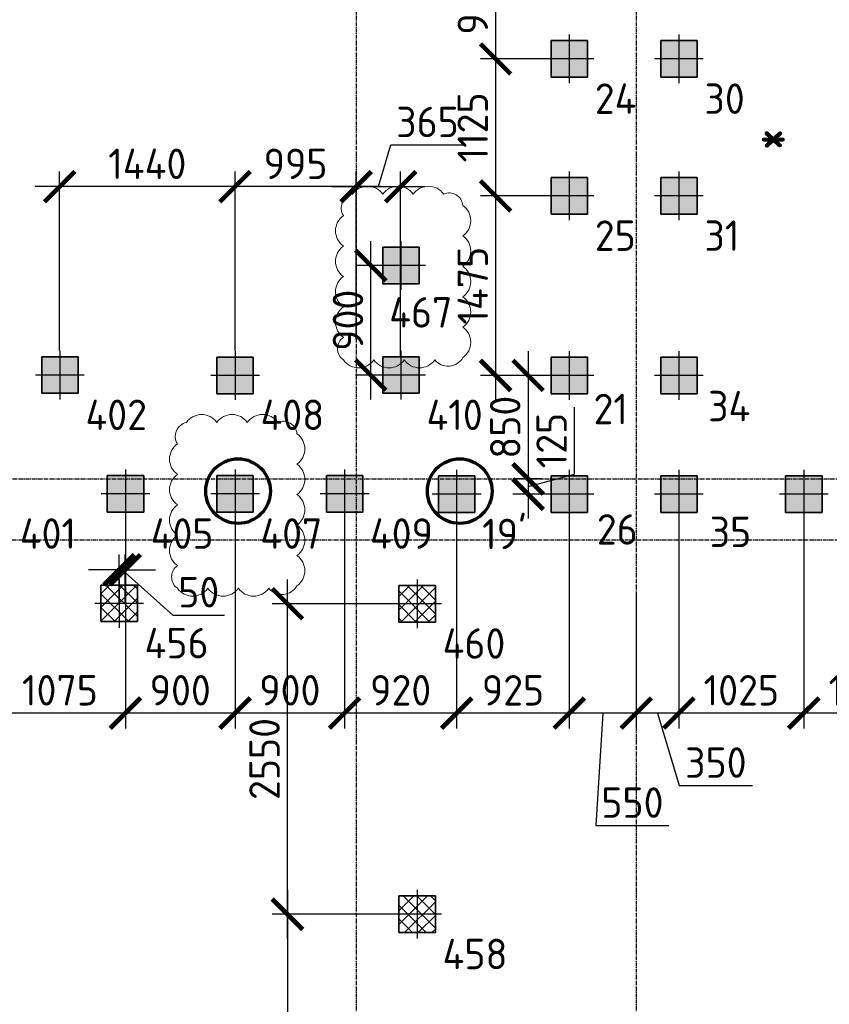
# Model space of a CAD drawing. Header units: millimetres. Extents: x -93479 to 1057970, y -66333 to 172656.
# Tile 275 of 473: x 350461 to 357109, y 100014 to 108100. Entities that reach past the tile are written whole.
import ezdxf

# ---------------------------------------------------------------- set-up
doc = ezdxf.new("R2010")
doc.units = ezdxf.units.MM
for name, pattern in [('______5', [1100, 800, -100, 100, -100]), ('DASHDOT', [25.4, 12.7, -6.35, 0, -6.35]), ('осевая', [50.8, 31.75, -6.35, 6.35, -6.35])]:
    doc.linetypes.add(name, pattern=pattern)
for name, color, linetype, lineweight in [('Standard', 7, 'Continuous', 25), ('КО_оси', 1, 'DASHDOT', 25), ('КО_осн_тон', 183, 'Continuous', 25), ('КО_фундаменты', 2, 'Continuous', 50), ('Оси', 40, '______5', 18), ('РАЗМЕРЫ', 7, 'Continuous', 9)]:
    doc.layers.add(name, color=color, linetype=linetype, lineweight=lineweight)
doc.layers.add('SVAI', color=7, linetype='Continuous')
doc.layers.add('Размеры _поперечного армирования', color=7, linetype='Continuous')
doc.styles.add('GOST-2.304_Type-B', font='GOST_Common.ttf')
doc.styles.add('ISOCPEUR', font='GOST_Common.ttf', dxfattribs={"height": 450})
doc.styles.add('ГОСТ', font='GOST_Common.ttf')
doc.dimstyles.new('СПДС', dxfattribs={"dimscale": 100, "dimtxt": 2.5, "dimasz": 2.5, "dimexe": 1.25, "dimexo": 0, "dimtad": 1, "dimdec": 0, "dimtxsty": 'GOST-2.304_Type-B', "dimblk": 'ARCHTICK', "dimcen": 2.5, "dimdle": 2, "dimadec": 0, "dimazin": 2, "dimtfac": 0.75, "dimtdec": 0, "dimtmove": 1, "dimatfit": 3, "dimfxl": 1, "dimtolj": 1, "dimarcsym": 1})

# ---------------------------------------------------------------- blocks, each defined once
blk = doc.blocks.new('оси')
at = {"layer": 'Оси', "color": 7, "linetype": 'осевая', "lineweight": 25, "transparency": 33554687}
for p, q in [((36213.5, 151.4), (36213.5, -36280.2)), ((38513.5, 151.4), (38513.5, -36280.2)), ((-11815.1, -20006.9), (53620.6, -20006.9)), ((-11416.6, -20506.9), (53620.6, -20506.9))]:
    blk.add_line(p, q, dxfattribs=at)
blk = doc.blocks.new('Свайка')
at = {"layer": 'КО_оси', "color": 7, "ltscale": 100}
for p, q in [((0, 200), (0, -200)), ((200, 0), (-200, 0))]:
    blk.add_line(p, q, dxfattribs=at)
at = {"layer": 'КО_фундаменты', "color": 7, "lineweight": 35, "ltscale": 100}
for p, q in [((150, 150), (-150, 150)), ((-150, 150), (-150, -150)), ((150, -150), (150, 150)), ((-150, -150), (150, -150))]:
    blk.add_line(p, q, dxfattribs=at)
blk = doc.blocks.new('тип 1')
at = {"layer": 'РАЗМЕРЫ', "transparency": 33554648}
h = blk.add_hatch(dxfattribs=at)
h.set_pattern_fill('ANGLE')
h.set_pattern_definition([(0, (48473.799, -10763.0816), (0, 6.985), [5.08, -1.905]), (90, (48473.799, -10763.0816), (-6.985, 4e-16), [5.08, -1.905])])
h.paths.add_polyline_path([(-31407, 50949.9), (-31107, 50949.9), (-31107, 51249.9), (-31407, 51249.9)])
edge = h.paths.add_edge_path()
edge.add_line((-31257, 51299.9), (-31257, 50899.9))
edge = h.paths.add_edge_path()
edge.add_line((-31057, 51099.9), (-31457, 51099.9))
at = {"layer": 'КО_оси', "color": 7}
blk.add_blockref('Свайка', (-31257, 51099.9, -3100), dxfattribs=at)
blk = doc.blocks.new('_ArchTick')
at = {"color": 0, "linetype": 'ByBlock', "const_width": 0.15}
blk.add_lwpolyline([(-0.5, -0.5), (0.5, 0.5)], dxfattribs=at)
blk = doc.blocks.new('*D2418')
at = {"layer": 'DEFPOINTS', "color": 0, "transparency": 16777216}
for p in [(356899.1, 104003.2, -3100), (357924.1, 104053.2, -3100), (356899.1, 102405.1)]:
    blk.add_point(p, dxfattribs=at)
at = {"layer": 'РАЗМЕРЫ', "color": 0, "lineweight": -2, "transparency": 16777216}
for p, q in [((356899.1, 104003.2), (356899.1, 102280.1)), ((357924.1, 104053.2), (357924.1, 102280.1)), ((358124.1, 102405.1), (356699.1, 102405.1))]:
    blk.add_line(p, q, dxfattribs=at)
at = {"layer": 'РАЗМЕРЫ', "color": 0, "lineweight": -2, "transparency": 16777216, "xscale": 250, "yscale": 250, "zscale": 250, "rotation": 180}
blk.add_blockref('_ArchTick', (356899.1, 102405.1), dxfattribs=at)
at = {"layer": 'РАЗМЕРЫ', "color": 0, "lineweight": -2, "transparency": 16777216, "xscale": 250, "yscale": 250, "zscale": 250}
blk.add_blockref('_ArchTick', (357924.1, 102405.1), dxfattribs=at)
at = {"layer": 'РАЗМЕРЫ', "color": 0, "transparency": 16777216, "insert": (357411.6, 102592.6), "char_height": 250, "attachment_point": 5, "style": 'GOST-2.304_Type-B'}
blk.add_mtext('\\A1;1025', dxfattribs=at)
blk = doc.blocks.new('*D2419')
at = {"layer": 'DEFPOINTS', "color": 0, "transparency": 16777216}
for p in [(355874.1, 104003.2, -3100), (356899.1, 104003.2, -3100), (355874.1, 102405.1)]:
    blk.add_point(p, dxfattribs=at)
at = {"layer": 'РАЗМЕРЫ', "color": 0, "lineweight": -2, "transparency": 16777216}
for p, q in [((355874.1, 104003.2), (355874.1, 102280.1)), ((356899.1, 104003.2), (356899.1, 102280.1)), ((357099.1, 102405.1), (355674.1, 102405.1))]:
    blk.add_line(p, q, dxfattribs=at)
at = {"layer": 'РАЗМЕРЫ', "color": 0, "lineweight": -2, "transparency": 16777216, "xscale": 250, "yscale": 250, "zscale": 250, "rotation": 180}
blk.add_blockref('_ArchTick', (355874.1, 102405.1), dxfattribs=at)
at = {"layer": 'РАЗМЕРЫ', "color": 0, "lineweight": -2, "transparency": 16777216, "xscale": 250, "yscale": 250, "zscale": 250}
blk.add_blockref('_ArchTick', (356899.1, 102405.1), dxfattribs=at)
at = {"layer": 'РАЗМЕРЫ', "color": 0, "transparency": 16777216, "insert": (356386.6, 102592.6), "char_height": 250, "attachment_point": 5, "style": 'GOST-2.304_Type-B'}
blk.add_mtext('\\A1;1025', dxfattribs=at)
blk = doc.blocks.new('*D2420')
at = {"layer": 'DEFPOINTS', "color": 0, "transparency": 16777216}
for p in [(355874.1, 104003.2, -360), (355524, 103386), (355524, 102405.1)]:
    blk.add_point(p, dxfattribs=at)
at = {"layer": 'РАЗМЕРЫ', "color": 0, "lineweight": -2, "transparency": 16777216}
for p, q in [((355874.1, 104003.2), (355874.1, 102280.1)), ((355524, 103386), (355524, 102280.1)), ((356074.1, 102405.1), (355324, 102405.1)), ((355699, 102405.1), (355877.2, 101811.4)), ((355877.2, 101811.4), (356477.2, 101811.4))]:
    blk.add_line(p, q, dxfattribs=at)
at = {"layer": 'РАЗМЕРЫ', "color": 0, "lineweight": -2, "transparency": 16777216, "xscale": 250, "yscale": 250, "zscale": 250, "rotation": 180}
blk.add_blockref('_ArchTick', (355524, 102405.1), dxfattribs=at)
at = {"layer": 'РАЗМЕРЫ', "color": 0, "lineweight": -2, "transparency": 16777216, "xscale": 250, "yscale": 250, "zscale": 250}
blk.add_blockref('_ArchTick', (355874.1, 102405.1), dxfattribs=at)
at = {"layer": 'РАЗМЕРЫ', "color": 0, "transparency": 16777216, "insert": (356177.2, 101998.9), "char_height": 250, "attachment_point": 5, "style": 'GOST-2.304_Type-B'}
blk.add_mtext('\\A1;350', dxfattribs=at)
blk = doc.blocks.new('*D2421')
at = {"layer": 'DEFPOINTS', "color": 0, "transparency": 16777216}
for p in [(354974.1, 104003.2, -360), (355524, 103386), (354974.1, 102405.1)]:
    blk.add_point(p, dxfattribs=at)
at = {"layer": 'РАЗМЕРЫ', "color": 0, "lineweight": -2, "transparency": 16777216}
for p, q in [((354974.1, 104003.2), (354974.1, 102280.1)), ((355524, 103386), (355524, 102280.1)), ((355724, 102405.1), (354774.1, 102405.1)), ((355249, 102405.1), (355192.1, 101482.6)), ((355192.1, 101482.6), (355792.1, 101482.6))]:
    blk.add_line(p, q, dxfattribs=at)
at = {"layer": 'РАЗМЕРЫ', "color": 0, "lineweight": -2, "transparency": 16777216, "xscale": 250, "yscale": 250, "zscale": 250, "rotation": 180}
blk.add_blockref('_ArchTick', (354974.1, 102405.1), dxfattribs=at)
at = {"layer": 'РАЗМЕРЫ', "color": 0, "lineweight": -2, "transparency": 16777216, "xscale": 250, "yscale": 250, "zscale": 250}
blk.add_blockref('_ArchTick', (355524, 102405.1), dxfattribs=at)
at = {"layer": 'РАЗМЕРЫ', "color": 0, "transparency": 16777216, "insert": (355492.1, 101670.1), "char_height": 250, "attachment_point": 5, "style": 'GOST-2.304_Type-B'}
blk.add_mtext('\\A1;550', dxfattribs=at)
blk = doc.blocks.new('*D2422')
at = {"layer": 'DEFPOINTS', "color": 0, "transparency": 16777216}
for p in [(354049.1, 104003.2), (354974.1, 104003.2, -3100), (354049.1, 102405.1)]:
    blk.add_point(p, dxfattribs=at)
at = {"layer": 'РАЗМЕРЫ', "color": 0, "lineweight": -2, "transparency": 16777216}
for p, q in [((354049.1, 104003.2), (354049.1, 102280.1)), ((354974.1, 104003.2), (354974.1, 102280.1)), ((355174.1, 102405.1), (353849.1, 102405.1))]:
    blk.add_line(p, q, dxfattribs=at)
at = {"layer": 'РАЗМЕРЫ', "color": 0, "lineweight": -2, "transparency": 16777216, "xscale": 250, "yscale": 250, "zscale": 250, "rotation": 180}
blk.add_blockref('_ArchTick', (354049.1, 102405.1), dxfattribs=at)
at = {"layer": 'РАЗМЕРЫ', "color": 0, "lineweight": -2, "transparency": 16777216, "xscale": 250, "yscale": 250, "zscale": 250}
blk.add_blockref('_ArchTick', (354974.1, 102405.1), dxfattribs=at)
at = {"layer": 'РАЗМЕРЫ', "color": 0, "transparency": 16777216, "insert": (354511.6, 102592.6), "char_height": 250, "attachment_point": 5, "style": 'GOST-2.304_Type-B'}
blk.add_mtext('\\A1;925', dxfattribs=at)
blk = doc.blocks.new('*D2423')
at = {"layer": 'DEFPOINTS', "color": 0, "transparency": 16777216}
for p in [(353129.4, 104006.5, -3100), (354049.1, 104003.2, 2740), (353129.4, 102405.1)]:
    blk.add_point(p, dxfattribs=at)
at = {"layer": 'РАЗМЕРЫ', "color": 0, "lineweight": -2, "transparency": 16777216}
for p, q in [((353129.4, 104006.5), (353129.4, 102280.1)), ((354049.1, 104003.2), (354049.1, 102280.1)), ((354249.1, 102405.1), (352929.4, 102405.1))]:
    blk.add_line(p, q, dxfattribs=at)
at = {"layer": 'РАЗМЕРЫ', "color": 0, "lineweight": -2, "transparency": 16777216, "xscale": 250, "yscale": 250, "zscale": 250, "rotation": 180}
blk.add_blockref('_ArchTick', (353129.4, 102405.1), dxfattribs=at)
at = {"layer": 'РАЗМЕРЫ', "color": 0, "lineweight": -2, "transparency": 16777216, "xscale": 250, "yscale": 250, "zscale": 250}
blk.add_blockref('_ArchTick', (354049.1, 102405.1), dxfattribs=at)
at = {"layer": 'РАЗМЕРЫ', "color": 0, "transparency": 16777216, "insert": (353589.2, 102592.6), "char_height": 250, "attachment_point": 5, "style": 'GOST-2.304_Type-B'}
blk.add_mtext('\\A1;920', dxfattribs=at)
blk = doc.blocks.new('*D2424')
at = {"layer": 'DEFPOINTS', "color": 0, "transparency": 16777216}
for p in [(352229.4, 104006.5, -3100), (353129.4, 104006.5, -3100), (352229.4, 102405.1)]:
    blk.add_point(p, dxfattribs=at)
at = {"layer": 'РАЗМЕРЫ', "color": 0, "lineweight": -2, "transparency": 16777216}
for p, q in [((352229.4, 104006.5), (352229.4, 102280.1)), ((353129.4, 104006.5), (353129.4, 102280.1)), ((353329.4, 102405.1), (352029.4, 102405.1))]:
    blk.add_line(p, q, dxfattribs=at)
at = {"layer": 'РАЗМЕРЫ', "color": 0, "lineweight": -2, "transparency": 16777216, "xscale": 250, "yscale": 250, "zscale": 250, "rotation": 180}
blk.add_blockref('_ArchTick', (352229.4, 102405.1), dxfattribs=at)
at = {"layer": 'РАЗМЕРЫ', "color": 0, "lineweight": -2, "transparency": 16777216, "xscale": 250, "yscale": 250, "zscale": 250}
blk.add_blockref('_ArchTick', (353129.4, 102405.1), dxfattribs=at)
at = {"layer": 'РАЗМЕРЫ', "color": 0, "transparency": 16777216, "insert": (352679.4, 102592.6), "char_height": 250, "attachment_point": 5, "style": 'GOST-2.304_Type-B'}
blk.add_mtext('\\A1;900', dxfattribs=at)
blk = doc.blocks.new('*D2425')
at = {"layer": 'DEFPOINTS', "color": 0, "transparency": 16777216}
for p in [(351329.4, 104006.5, -3100), (352229.4, 104006.5, -3100), (351329.4, 102405.1)]:
    blk.add_point(p, dxfattribs=at)
at = {"layer": 'РАЗМЕРЫ', "color": 0, "lineweight": -2, "transparency": 16777216}
for p, q in [((351329.4, 104006.5), (351329.4, 102280.1)), ((352229.4, 104006.5), (352229.4, 102280.1)), ((352429.4, 102405.1), (351129.4, 102405.1))]:
    blk.add_line(p, q, dxfattribs=at)
at = {"layer": 'РАЗМЕРЫ', "color": 0, "lineweight": -2, "transparency": 16777216, "xscale": 250, "yscale": 250, "zscale": 250, "rotation": 180}
blk.add_blockref('_ArchTick', (351329.4, 102405.1), dxfattribs=at)
at = {"layer": 'РАЗМЕРЫ', "color": 0, "lineweight": -2, "transparency": 16777216, "xscale": 250, "yscale": 250, "zscale": 250}
blk.add_blockref('_ArchTick', (352229.4, 102405.1), dxfattribs=at)
at = {"layer": 'РАЗМЕРЫ', "color": 0, "transparency": 16777216, "insert": (351779.4, 102592.6), "char_height": 250, "attachment_point": 5, "style": 'GOST-2.304_Type-B'}
blk.add_mtext('\\A1;900', dxfattribs=at)
blk = doc.blocks.new('*D2426')
at = {"layer": 'DEFPOINTS', "color": 0, "transparency": 16777216}
for p in [(350254.4, 104006.5, -3100), (351329.4, 104006.5, -3100), (350254.4, 102405.1)]:
    blk.add_point(p, dxfattribs=at)
at = {"layer": 'РАЗМЕРЫ', "color": 0, "lineweight": -2, "transparency": 16777216}
for p, q in [((350254.4, 104006.5), (350254.4, 102280.1)), ((351329.4, 104006.5), (351329.4, 102280.1)), ((351529.4, 102405.1), (350054.4, 102405.1))]:
    blk.add_line(p, q, dxfattribs=at)
at = {"layer": 'РАЗМЕРЫ', "color": 0, "lineweight": -2, "transparency": 16777216, "xscale": 250, "yscale": 250, "zscale": 250, "rotation": 180}
blk.add_blockref('_ArchTick', (350254.4, 102405.1), dxfattribs=at)
at = {"layer": 'РАЗМЕРЫ', "color": 0, "lineweight": -2, "transparency": 16777216, "xscale": 250, "yscale": 250, "zscale": 250}
blk.add_blockref('_ArchTick', (351329.4, 102405.1), dxfattribs=at)
at = {"layer": 'РАЗМЕРЫ', "color": 0, "transparency": 16777216, "insert": (350791.9, 102592.6), "char_height": 250, "attachment_point": 5, "style": 'GOST-2.304_Type-B'}
blk.add_mtext('\\A1;1075', dxfattribs=at)
blk = doc.blocks.new('*D2446')
at = {"layer": 'DEFPOINTS', "color": 0, "transparency": 16777216}
for p in [(353550.6, 100753.2, -360), (352659.2, 98328.2), (353250.7, 98328.2)]:
    blk.add_point(p, dxfattribs=at)
at = {"layer": 'РАЗМЕРЫ', "color": 0, "lineweight": -2, "transparency": 16777216}
for p, q in [((352659.2, 100953.2), (352659.2, 98128.2)), ((353550.6, 100753.2), (352534.2, 100753.2)), ((353250.7, 98328.2), (352534.2, 98328.2))]:
    blk.add_line(p, q, dxfattribs=at)
at = {"layer": 'РАЗМЕРЫ', "color": 0, "lineweight": -2, "transparency": 16777216, "xscale": 250, "yscale": 250, "zscale": 250}
for p, rotation in [((352659.2, 100753.2), 90), ((352659.2, 98328.2), 270)]:
    blk.add_blockref('_ArchTick', p, dxfattribs=dict(at, rotation=rotation))
at = {"layer": 'РАЗМЕРЫ', "color": 0, "transparency": 16777216, "insert": (352471.7, 99540.7), "char_height": 250, "attachment_point": 5, "rotation": 90, "style": 'GOST-2.304_Type-B'}
blk.add_mtext('\\A1;2425', dxfattribs=at)
blk = doc.blocks.new('*D2450')
at = {"layer": 'DEFPOINTS', "color": 0, "transparency": 16777216}
for p in [(352659.2, 103303.2), (353550.6, 103303.2, -360), (353550.6, 100753.2, -360)]:
    blk.add_point(p, dxfattribs=at)
at = {"layer": 'РАЗМЕРЫ', "color": 0, "lineweight": -2, "transparency": 16777216}
for p, q in [((352659.2, 100553.2), (352659.2, 103503.2)), ((353550.6, 103303.2), (352534.2, 103303.2)), ((353550.6, 100753.2), (352534.2, 100753.2))]:
    blk.add_line(p, q, dxfattribs=at)
at = {"layer": 'РАЗМЕРЫ', "color": 0, "lineweight": -2, "transparency": 16777216, "xscale": 250, "yscale": 250, "zscale": 250}
for p, rotation in [((352659.2, 103303.2), 90), ((352659.2, 100753.2), 270)]:
    blk.add_blockref('_ArchTick', p, dxfattribs=dict(at, rotation=rotation))
at = {"layer": 'РАЗМЕРЫ', "color": 0, "transparency": 16777216, "insert": (352471.7, 102028.2), "char_height": 250, "attachment_point": 5, "rotation": 90, "style": 'GOST-2.304_Type-B'}
blk.add_mtext('\\A1;2550', dxfattribs=at)
blk = doc.blocks.new('*D2458')
at = {"layer": 'DEFPOINTS', "color": 0, "transparency": 16777216}
for p in [(354774.1, 108678.2, -3100), (354368.8, 107778.2), (354774.1, 107778.2, -3100)]:
    blk.add_point(p, dxfattribs=at)
at = {"layer": 'РАЗМЕРЫ', "color": 0, "lineweight": -2, "transparency": 16777216}
for p, q in [((354368.8, 108878.2), (354368.8, 107578.2)), ((354774.1, 108678.2), (354243.8, 108678.2)), ((354774.1, 107778.2), (354243.8, 107778.2))]:
    blk.add_line(p, q, dxfattribs=at)
at = {"layer": 'РАЗМЕРЫ', "color": 0, "lineweight": -2, "transparency": 16777216, "xscale": 250, "yscale": 250, "zscale": 250}
for p, rotation in [((354368.8, 108678.2), 90), ((354368.8, 107778.2), 270)]:
    blk.add_blockref('_ArchTick', p, dxfattribs=dict(at, rotation=rotation))
at = {"layer": 'РАЗМЕРЫ', "color": 0, "transparency": 16777216, "insert": (354181.3, 108228.2), "char_height": 250, "attachment_point": 5, "rotation": 90, "style": 'GOST-2.304_Type-B'}
blk.add_mtext('\\A1;900', dxfattribs=at)
blk = doc.blocks.new('*D2459')
at = {"layer": 'DEFPOINTS', "color": 0, "transparency": 16777216}
for p in [(354774.1, 107778.2, -3100), (354368.8, 106653.2), (354772.5, 106653.2, -3100)]:
    blk.add_point(p, dxfattribs=at)
at = {"layer": 'РАЗМЕРЫ', "color": 0, "lineweight": -2, "transparency": 16777216}
for p, q in [((354368.8, 107978.2), (354368.8, 106453.2)), ((354774.1, 107778.2), (354243.8, 107778.2)), ((354772.5, 106653.2), (354243.8, 106653.2))]:
    blk.add_line(p, q, dxfattribs=at)
at = {"layer": 'РАЗМЕРЫ', "color": 0, "lineweight": -2, "transparency": 16777216, "xscale": 250, "yscale": 250, "zscale": 250}
for p, rotation in [((354368.8, 107778.2), 90), ((354368.8, 106653.2), 270)]:
    blk.add_blockref('_ArchTick', p, dxfattribs=dict(at, rotation=rotation))
at = {"layer": 'РАЗМЕРЫ', "color": 0, "transparency": 16777216, "insert": (354181.3, 107215.7), "char_height": 250, "attachment_point": 5, "rotation": 90, "style": 'GOST-2.304_Type-B'}
blk.add_mtext('\\A1;1125', dxfattribs=at)
blk = doc.blocks.new('*D2460')
at = {"layer": 'DEFPOINTS', "color": 0, "transparency": 16777216}
for p in [(354772.5, 106653.2, -3100), (354368.8, 105178.2), (354771, 105178.2, -3100)]:
    blk.add_point(p, dxfattribs=at)
at = {"layer": 'РАЗМЕРЫ', "color": 0, "lineweight": -2, "transparency": 16777216}
for p, q in [((354368.8, 106853.2), (354368.8, 104978.2)), ((354772.5, 106653.2), (354243.8, 106653.2)), ((354771, 105178.2), (354243.8, 105178.2))]:
    blk.add_line(p, q, dxfattribs=at)
at = {"layer": 'РАЗМЕРЫ', "color": 0, "lineweight": -2, "transparency": 16777216, "xscale": 250, "yscale": 250, "zscale": 250}
for p, rotation in [((354368.8, 106653.2), 90), ((354368.8, 105178.2), 270)]:
    blk.add_blockref('_ArchTick', p, dxfattribs=dict(at, rotation=rotation))
at = {"layer": 'РАЗМЕРЫ', "color": 0, "transparency": 16777216, "insert": (354181.3, 105915.7), "char_height": 250, "attachment_point": 5, "rotation": 90, "style": 'GOST-2.304_Type-B'}
blk.add_mtext('\\A1;1475', dxfattribs=at)
blk = doc.blocks.new('*D2461')
at = {"layer": 'DEFPOINTS', "color": 0, "transparency": 16777216}
for p in [(354771, 105178.2, -3100), (354635.4, 104328.2), (354752, 104328.2)]:
    blk.add_point(p, dxfattribs=at)
at = {"layer": 'РАЗМЕРЫ', "color": 0, "lineweight": -2, "transparency": 16777216}
for p, q in [((354635.4, 105378.2), (354635.4, 104128.2)), ((354771, 105178.2), (354510.4, 105178.2)), ((354752, 104328.2), (354510.4, 104328.2))]:
    blk.add_line(p, q, dxfattribs=at)
at = {"layer": 'РАЗМЕРЫ', "color": 0, "lineweight": -2, "transparency": 16777216, "xscale": 250, "yscale": 250, "zscale": 250}
for p, rotation in [((354635.4, 105178.2), 90), ((354635.4, 104328.2), 270)]:
    blk.add_blockref('_ArchTick', p, dxfattribs=dict(at, rotation=rotation))
at = {"layer": 'РАЗМЕРЫ', "color": 0, "transparency": 16777216, "insert": (354447.9, 104753.2), "char_height": 250, "attachment_point": 5, "rotation": 90, "style": 'GOST-2.304_Type-B'}
blk.add_mtext('\\A1;850', dxfattribs=at)
blk = doc.blocks.new('*D2462')
at = {"layer": 'DEFPOINTS', "color": 0, "transparency": 16777216}
for p in [(354752, 104328.2), (354635.4, 104203.2), (354774.1, 104203.2, -3100)]:
    blk.add_point(p, dxfattribs=at)
at = {"layer": 'РАЗМЕРЫ', "color": 0, "lineweight": -2, "transparency": 16777216}
for p, q in [((355015.8, 104368.8), (355015.8, 104918.8)), ((354635.4, 104528.2), (354635.4, 104003.2)), ((354752, 104328.2), (354510.4, 104328.2)), ((354635.4, 104265.7), (355015.8, 104368.8)), ((354774.1, 104203.2), (354510.4, 104203.2))]:
    blk.add_line(p, q, dxfattribs=at)
at = {"layer": 'РАЗМЕРЫ', "color": 0, "lineweight": -2, "transparency": 16777216, "xscale": 250, "yscale": 250, "zscale": 250}
for p, rotation in [((354635.4, 104328.2), 90), ((354635.4, 104203.2), 270)]:
    blk.add_blockref('_ArchTick', p, dxfattribs=dict(at, rotation=rotation))
at = {"layer": 'РАЗМЕРЫ', "color": 0, "transparency": 16777216, "insert": (354828.3, 104643.8), "char_height": 250, "attachment_point": 5, "rotation": 90, "style": 'GOST-2.304_Type-B'}
blk.add_mtext('\\A1;125', dxfattribs=at)
blk = doc.blocks.new('*D2378')
at = {"layer": 'DEFPOINTS', "color": 0, "transparency": 16777216}
for p in [(353588.9, 106729.1), (353224, 105477.6, 3100), (353588.9, 105331.3, -3100)]:
    blk.add_point(p, dxfattribs=at)
at = {"layer": 'РАЗМЕРЫ', "color": 0, "lineweight": -2, "transparency": 16777216}
for p, q in [((353406.4, 106729.1), (353509.6, 107072.9)), ((353509.6, 107072.9), (354109.6, 107072.9)), ((353224, 105477.6), (353224, 106854.1)), ((353588.9, 105331.3), (353588.9, 106854.1)), ((353024, 106729.1), (353788.9, 106729.1))]:
    blk.add_line(p, q, dxfattribs=at)
at = {"layer": 'РАЗМЕРЫ', "color": 0, "lineweight": -2, "transparency": 16777216, "xscale": 250, "yscale": 250, "zscale": 250, "rotation": 180}
blk.add_blockref('_ArchTick', (353224, 106729.1), dxfattribs=at)
at = {"layer": 'РАЗМЕРЫ', "color": 0, "lineweight": -2, "transparency": 16777216, "xscale": 250, "yscale": 250, "zscale": 250}
blk.add_blockref('_ArchTick', (353588.9, 106729.1), dxfattribs=at)
at = {"layer": 'РАЗМЕРЫ', "color": 0, "transparency": 16777216, "insert": (353809.6, 107260.4), "char_height": 250, "attachment_point": 5, "style": 'GOST-2.304_Type-B'}
blk.add_mtext('\\A1;365', dxfattribs=at)
blk = doc.blocks.new('*D2379')
at = {"layer": 'DEFPOINTS', "color": 0, "transparency": 16777216}
for p in [(352229.4, 106729.1), (353224, 105477.6), (352229.4, 105381.5, -3100)]:
    blk.add_point(p, dxfattribs=at)
at = {"layer": 'РАЗМЕРЫ', "color": 0, "lineweight": -2, "transparency": 16777216}
for p, q in [((352229.4, 105381.5), (352229.4, 106854.1)), ((353224, 105477.6), (353224, 106854.1)), ((353424, 106729.1), (352029.4, 106729.1))]:
    blk.add_line(p, q, dxfattribs=at)
at = {"layer": 'РАЗМЕРЫ', "color": 0, "lineweight": -2, "transparency": 16777216, "xscale": 250, "yscale": 250, "zscale": 250, "rotation": 180}
blk.add_blockref('_ArchTick', (352229.4, 106729.1), dxfattribs=at)
at = {"layer": 'РАЗМЕРЫ', "color": 0, "lineweight": -2, "transparency": 16777216, "xscale": 250, "yscale": 250, "zscale": 250}
blk.add_blockref('_ArchTick', (353224, 106729.1), dxfattribs=at)
at = {"layer": 'РАЗМЕРЫ', "color": 0, "transparency": 16777216, "insert": (352726.7, 106916.6), "char_height": 250, "attachment_point": 5, "style": 'GOST-2.304_Type-B'}
blk.add_mtext('\\A1;995', dxfattribs=at)
blk = doc.blocks.new('*D2380')
at = {"layer": 'DEFPOINTS', "color": 0, "transparency": 16777216}
for p in [(350789, 106729.1), (350789, 105382.2, -6200), (352229.4, 105381.5, -3100)]:
    blk.add_point(p, dxfattribs=at)
at = {"layer": 'РАЗМЕРЫ', "color": 0, "lineweight": -2, "transparency": 16777216}
for p, q in [((350789, 105382.2), (350789, 106854.1)), ((352229.4, 105381.5), (352229.4, 106854.1)), ((352429.4, 106729.1), (350589, 106729.1))]:
    blk.add_line(p, q, dxfattribs=at)
at = {"layer": 'РАЗМЕРЫ', "color": 0, "lineweight": -2, "transparency": 16777216, "xscale": 250, "yscale": 250, "zscale": 250, "rotation": 180}
blk.add_blockref('_ArchTick', (350789, 106729.1), dxfattribs=at)
at = {"layer": 'РАЗМЕРЫ', "color": 0, "lineweight": -2, "transparency": 16777216, "xscale": 250, "yscale": 250, "zscale": 250}
blk.add_blockref('_ArchTick', (352229.4, 106729.1), dxfattribs=at)
at = {"layer": 'РАЗМЕРЫ', "color": 0, "transparency": 16777216, "insert": (351509.2, 106916.6), "char_height": 250, "attachment_point": 5, "style": 'GOST-2.304_Type-B'}
blk.add_mtext('\\A1;1440', dxfattribs=at)
blk = doc.blocks.new('*D2381')
at = {"layer": 'DEFPOINTS', "color": 0, "transparency": 16777216}
for p in [(351277.4, 103582.9), (351277.4, 103306.5, -3100), (351327.5, 103306.5, -3100)]:
    blk.add_point(p, dxfattribs=at)
at = {"layer": 'Размеры _поперечного армирования', "color": 0, "lineweight": -2, "transparency": 16777216}
for p, q in [((351277.4, 103306.5), (351277.4, 103707.9)), ((351327.5, 103306.5), (351327.5, 103707.9)), ((351277.4, 103582.9), (351027.4, 103582.9)), ((351327.5, 103582.9), (351277.4, 103582.9)), ((351327.5, 103582.9), (351277.4, 103582.9)), ((351302.4, 103582.9), (351718.9, 103210.8)), ((351327.5, 103582.9), (351577.5, 103582.9)), ((351718.9, 103210.8), (352143.9, 103210.8))]:
    blk.add_line(p, q, dxfattribs=at)
at = {"layer": 'Размеры _поперечного армирования', "color": 0, "lineweight": -2, "transparency": 16777216, "xscale": 250, "yscale": 250, "zscale": 250}
blk.add_blockref('_ArchTick', (351277.4, 103582.9), dxfattribs=at)
at = {"layer": 'Размеры _поперечного армирования', "color": 0, "lineweight": -2, "transparency": 16777216, "xscale": 250, "yscale": 250, "zscale": 250, "rotation": 180}
blk.add_blockref('_ArchTick', (351327.5, 103582.9), dxfattribs=at)
at = {"layer": 'Размеры _поперечного армирования', "color": 0, "transparency": 16777216, "insert": (351931.4, 103398.3), "char_height": 250, "attachment_point": 5, "style": 'GOST-2.304_Type-B'}
blk.add_mtext('\\A1;50', dxfattribs=at)
blk = doc.blocks.new('тип1п')
at = {"transparency": 33554648}
h = blk.add_hatch(dxfattribs=at)
h.set_pattern_fill('ANSI37', scale=25)
h.paths.add_polyline_path([(-38234.7, 39375.4), (-38384.7, 39375.4), (-38384.7, 39225.4), (-38234.7, 39225.4)])
h.paths.add_polyline_path([(-38084.7, 39375.4), (-38234.7, 39375.4), (-38234.7, 39225.4), (-38084.7, 39225.4)])
h.paths.add_polyline_path([(-38084.7, 39225.4), (-38234.7, 39225.4), (-38234.7, 39075.4), (-38084.7, 39075.4)])
h.paths.add_polyline_path([(-38234.7, 39225.4), (-38384.7, 39225.4), (-38384.7, 39075.4), (-38234.7, 39075.4)])
at = {"layer": 'КО_оси', "color": 7}
blk.add_blockref('Свайка', (-38234.7, 39225.4, -3100), dxfattribs=at)
blk = doc.blocks.new('*D2387')
at = {"layer": 'DEFPOINTS', "color": 0, "transparency": 16777216}
for p in [(353344.2, 106081.5), (353391.9, 106081.5, -3100), (353391.9, 105181.5, -3100)]:
    blk.add_point(p, dxfattribs=at)
at = {"layer": 'РАЗМЕРЫ', "color": 0, "lineweight": -2, "transparency": 16777216}
for p, q in [((353344.2, 104981.5), (353344.2, 106281.5)), ((353391.9, 106081.5), (353219.2, 106081.5)), ((353391.9, 105181.5), (353219.2, 105181.5))]:
    blk.add_line(p, q, dxfattribs=at)
at = {"layer": 'РАЗМЕРЫ', "color": 0, "lineweight": -2, "transparency": 16777216, "xscale": 250, "yscale": 250, "zscale": 250}
for p, rotation in [((353344.2, 106081.5), 90), ((353344.2, 105181.5), 270)]:
    blk.add_blockref('_ArchTick', p, dxfattribs=dict(at, rotation=rotation))
at = {"layer": 'РАЗМЕРЫ', "color": 0, "transparency": 16777216, "insert": (353156.7, 105631.5), "char_height": 250, "attachment_point": 5, "rotation": 90, "style": 'GOST-2.304_Type-B'}
blk.add_mtext('\\A1;900', dxfattribs=at)

msp = doc.modelspace()

# ---------------------------------------------------------------- linework, layer by layer
at = {"layer": 'SVAI', "color": 6, "lineweight": 70, "ltscale": 100}
for centre in [(352254.4, 104228.2), (354074.1, 104228.2, 5480)]:
    msp.add_circle(centre, 265.4, dxfattribs=at)
at = {"layer": 'РАЗМЕРЫ', "color": 240, "true_color": 0xed1f24}
for points, elevation in [([(353119.1, 105305.7, 0.520567), (353369.1, 105305.7, 0.520567), (353619.1, 105305.7, 0.520567), (353869.1, 105305.7, 0.520567), (354100, 105324.8, 0.520567), (354100, 105574.8, 0.520567), (354100, 105824.8, 0.520567), (354100, 106074.8, 0.520567), (354100, 106324.8, 0.520567), (354100, 106574.8, 0.520567), (353942.7, 106667.5, 0.520567), (353692.7, 106667.5, 0.520567), (353442.7, 106667.5, 0.520567), (353192.7, 106667.5, 0.520567), (353119.1, 106491.1, 0.520567), (353119.1, 106241.1, 0.520567), (353119.1, 105991.1, 0.520567), (353119.1, 105741.1, 0.520567), (353119.1, 105491.1, 0.520567)], -6200), ([(351756.6, 103430.7, 0.520567), (352006.6, 103430.7, 0.520567), (352256.6, 103430.7, 0.520567), (352506.6, 103430.7, 0.520567), (352737.5, 103449.8, 0.520567), (352737.5, 103699.8, 0.520567), (352737.5, 103949.8, 0.520567), (352737.5, 104199.8, 0.520567), (352737.5, 104449.8, 0.520567), (352737.5, 104699.8, 0.520567), (352580.2, 104792.5, 0.520567), (352330.2, 104792.5, 0.520567), (352080.2, 104792.5, 0.520567), (351830.2, 104792.5, 0.520567), (351756.6, 104616.1, 0.520567), (351756.6, 104366.1, 0.520567), (351756.6, 104116.1, 0.520567), (351756.6, 103866.1, 0.520567), (351756.6, 103616.1, 0.520567)], -3100)]:
    msp.add_lwpolyline(points, format="xyb", close=True, dxfattribs=dict(at, elevation=elevation))

# ---------------------------------------------------------------- block references
msp.add_blockref('оси', (317010.4, 124335.1, 3100))
at = {"layer": 'РАЗМЕРЫ'}
for name, p in [('тип 1', (386231.1, 56678.3, 5840)), ('тип 1', (387131.1, 56678.3, 5840)), ('тип 1', (386231.1, 55553.3, 5840)), ('тип 1', (387131.1, 55553.3, 5840)), ('тип 1', (384848.9, 54981.6)), ('тип 1', (382048.9, 54081.6)), ('тип 1', (383486.4, 54078.3, 3100)), ('тип 1', (384848.9, 54081.6)), ('тип 1', (386231.1, 54078.3, 5840)), ('тип 1', (387131.1, 54078.3, 5840)), ('тип 1', (382586.4, 53106.6, 3100)), ('тип 1', (383486.4, 53106.6, 3100)), ('тип 1', (384386.4, 53106.6, 3100)), ('тип 1', (385306.1, 53103.3, 8940)), ('тип 1', (386231.1, 53103.3, 5840)), ('тип 1', (387131.1, 53103.3, 5840)), ('тип 1', (388156.1, 53103.3, 5840)), ('тип1п', (389512.1, 64081.1, 3100)), ('тип1п', (391958.8, 64077.8, 3100)), ('тип1п', (391958.8, 61527.8, -360))]:
    msp.add_blockref(name, p, dxfattribs=at)

# ---------------------------------------------------------------- texts
at = {"layer": 'Standard', "color": 202, "linetype": 'Continuous', "lineweight": 13, "transparency": 33554687, "insert": (356649.3, 107153.3, 3100), "char_height": 350, "width": 420, "attachment_point": 5, "style": 'ISOCPEUR'}
msp.add_mtext('\\A1;{\\fISOCPEUR|i0|b0;\\H350.000000;\\W1.000000;\\C202;*}\\P', dxfattribs=at)
at = {"layer": 'КО_осн_тон', "style": 'ГОСТ'}
for s, p in [('24', (355183.3, 107326.6)), ('30', (356083.3, 107326.6)), ('25', (355183.3, 106201.6)), ('31', (356083.3, 106201.6)), ('467', (353495, 105571.5, -3100)), ('34', (356113.5, 104801.4, 3100)), ('402', (351001.1, 104729.9, -3100)), ('408', (352438.6, 104729.9)), ('410', (353801.1, 104729.9, -3100)), ('21', (355173.1, 104777.5)), ('401', (350461.6, 103754.9)), ('405', (351536.6, 103754.9)), ('407', (352436.6, 103754.9)), ('409', (353336.6, 103754.9)), ("19'", (354258.3, 103751.6, 3100)), ('26', (355200.2, 103789)), ('35', (356126.2, 103768.9, 3100)), ('456', (351486.6, 102854.9, 360)), ('460', (353933.3, 102851.6, -3100)), ('458', (353933.3, 100301.6, -3100))]:
    msp.add_text(s, height=250, dxfattribs=at).set_placement(p)

# ---------------------------------------------------------------- dimensions: what is measured, and where the dimension line sits
at = {"layer": 'РАЗМЕРЫ'}
for base, p1, p2, picture, middle in [((354368.8, 107778.2, 5840), (354774.1, 108678.2, 2740), (354774.1, 107778.2, 2740), '*D2458', (354181.3, 108228.2, 5840)), ((354368.8, 106653.2, 5840), (354774.1, 107778.2, 2740), (354772.5, 106653.2, 2740), '*D2459', (354181.3, 107215.7, 5840)), ((354368.8, 105178.2, 5840), (354772.5, 106653.2, 2740), (354771, 105178.2, 2740), '*D2460', (354181.3, 105915.7, 5840)), ((354635.4, 104328.2, 5840), (354771, 105178.2, 2740), (354752, 104328.2, 5840), '*D2461', (354447.9, 104753.2, 5840)), ((352659.2, 103303.2, 3460), (353550.6, 100753.2, 3100), (353550.6, 103303.2, 3100), '*D2450', (352471.7, 102028.2, 3460)), ((352659.2, 98328.2, 3460), (353550.6, 100753.2, 3100), (353250.7, 98328.2, 3460), '*D2446', (352471.7, 99540.7, 3460))]:
    dim = msp.add_linear_dim(base=base, p1=p1, p2=p2, angle=90, dimstyle='СПДС', dxfattribs=at)
    dim.commit()
    dim.dimension.update_dxf_attribs({"geometry": picture, "text_midpoint": middle})
for base, p1, p2, picture, middle in [((353588.9, 106729.1), (353224, 105477.6, 3100), (353588.9, 105331.3, -3100), '*D2378', (353572.1, 107260.4)), ((350789, 106729.1, 3100), (352229.4, 105381.5), (350789, 105382.2, -3100), '*D2380', (351509.2, 106916.6, 3100)), ((352229.4, 106729.1, 3100), (353224, 105477.6, 3100), (352229.4, 105381.5), '*D2379', (352726.7, 106916.6, 3100)), ((350254.4, 102405.1, 3100), (351329.4, 104006.5), (350254.4, 104006.5), '*D2426', (350791.9, 102592.6, 3100)), ((351329.4, 102405.1, 3100), (352229.4, 104006.5), (351329.4, 104006.5), '*D2425', (351779.4, 102592.6, 3100)), ((352229.4, 102405.1, 3100), (353129.4, 104006.5), (352229.4, 104006.5), '*D2424', (352679.4, 102592.6, 3100)), ((353129.4, 102405.1, 3100), (354049.1, 104003.2, 5840), (353129.4, 104006.5), '*D2423', (353589.2, 102592.6, 3100)), ((354049.1, 102405.1, 5840), (354974.1, 104003.2, 2740), (354049.1, 104003.2, 5840), '*D2422', (354511.6, 102592.6, 5840)), ((355524, 102405.1, 3100), (355874.1, 104003.2, 2740), (355524, 103386, 3100), '*D2420', (355939.7, 101998.9, 3100)), ((355874.1, 102405.1, 5840), (356899.1, 104003.2, 2740), (355874.1, 104003.2, 2740), '*D2419', (356386.6, 102592.6, 5840)), ((356899.1, 102405.1, 5840), (357924.1, 104053.2, 2740), (356899.1, 104003.2, 2740), '*D2418', (357411.6, 102592.6, 5840))]:
    dim = msp.add_linear_dim(base=base, p1=p1, p2=p2, dimstyle='СПДС', dxfattribs=at)
    dim.commit()
    dim.dimension.update_dxf_attribs({"geometry": picture, "text_midpoint": middle})
at = {"layer": 'РАЗМЕРЫ', "color": 7}
dim = msp.add_linear_dim(base=(353344.2, 106081.5), p1=(353391.9, 105181.5, -3100), p2=(353391.9, 106081.5, -3100), angle=90, dimstyle='СПДС', dxfattribs=at)
dim.commit()
dim.dimension.update_dxf_attribs({"geometry": '*D2387', "text_midpoint": (353156.7, 105631.5)})
at = {"layer": 'РАЗМЕРЫ'}
dim = msp.add_linear_dim(base=(354635.4, 104203.2, 5840), p1=(354752, 104328.2, 5840), p2=(354774.1, 104203.2, 2740), angle=90, dimstyle='СПДС', dxfattribs=at)
dim.commit()
dim.dimension.update_dxf_attribs({"geometry": '*D2462', "text_midpoint": (355015.8, 104431.3, 5840), "dimtype": 160})
dim = msp.add_linear_dim(base=(354974.1, 102405.1, 3100), p1=(355524, 103386, 3100), p2=(354974.1, 104003.2, 2740), dimstyle='СПДС', dxfattribs=at)
dim.commit()
dim.dimension.update_dxf_attribs({"geometry": '*D2421', "text_midpoint": (355254.6, 101482.6, 3100), "dimtype": 160})
at = {"layer": 'Размеры _поперечного армирования', "color": 7}
dim = msp.add_linear_dim(base=(351277.4, 103582.9, 3100), p1=(351327.5, 103306.5), p2=(351277.4, 103306.5), dimstyle='СПДС', dxfattribs=at)
dim.commit()
dim.dimension.update_dxf_attribs({"geometry": '*D2381', "text_midpoint": (351781.4, 103210.8, 3100), "dimtype": 160})

doc.saveas('drawing.dxf')
